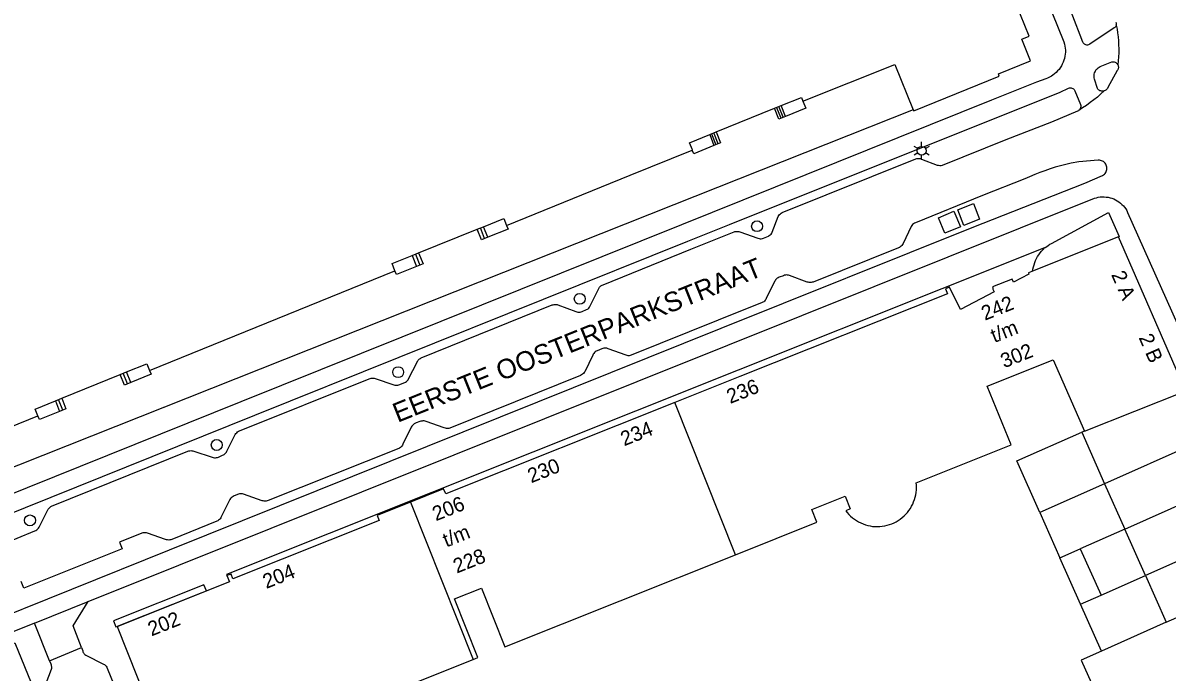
# Model space of a CAD drawing. Extents: x 122462 to 123306, y 485548 to 486417.
# Drawn here: x 122880.1 to 122997.6, y 485615.8 to 485682.5 of the extents above; entities that cross this region are included whole.
import ezdxf

# ---------------------------------------------------------------- set-up
doc = ezdxf.new("R2010")
doc.units = 0
for name, color, linetype in [('B-WE-IE-MEUBILAIR_WEGMEUBILAIR_VERKEERSBORD-S', 7, 'Continuous'), ('Level 1', 7, 'Continuous'), ('Level 10', 7, 'Continuous'), ('Level 11', 7, 'Continuous'), ('Level 17', 7, 'Continuous'), ('Level 19', 7, 'Continuous'), ('Level 30', 7, 'Continuous'), ('Level 31', 7, 'Continuous'), ('Level 33', 7, 'Continuous'), ('Level 4', 7, 'Continuous'), ('Level 42', 7, 'Continuous'), ('Level 50', 7, 'Continuous'), ('Level 53', 7, 'Continuous'), ('N werkgrens', 7, 'Continuous'), ('N-WE-AL-T25', 7, 'Continuous'), ('N-WE-GR-BOOM_DOORWORTELBARE RUIMTE-G', 7, 'Continuous')]:
    doc.layers.add(name, color=color, linetype=linetype)

msp = doc.modelspace()

# ---------------------------------------------------------------- linework, layer by layer
at = {"layer": 'Level 1'}
for p, q in [((122957.29, 485673.74), (122957.98, 485674.02)), ((122951.32, 485671.32), (122957.29, 485673.74)), ((122950.64, 485671.04), (122951.32, 485671.32)), ((122920.72, 485658.89), (122926.73, 485661.31)), ((122926.73, 485661.31), (122927.4, 485661.58)), ((122920.06, 485658.63), (122920.72, 485658.89)), ((122893.07, 485646.8), (122918.29, 485657.06)), ((122884.04, 485643.96), (122890.04, 485646.4)), ((122890.04, 485646.4), (122890.7, 485646.66)), ((122883.39, 485643.69), (122884.04, 485643.96)), ((122989.15, 485640.59), (122988.87, 485640.48)), ((122988.87, 485640.48), (122991.23, 485635.18)), ((122991.23, 485635.18), (122993.3, 485630.53)), ((122993.3, 485630.53), (122988.73, 485628.5)), ((122988.73, 485628.5), (122990.86, 485623.73)), ((122990.86, 485623.73), (122995.42, 485625.76)), ((122995.42, 485625.76), (122997.56, 485620.96)), ((122997.56, 485620.96), (122990.9, 485617.99))]:
    msp.add_line(p, q, dxfattribs=at)
for points in [[(122971.56, 485673.59), (122971.61, 485673.47), (122980.39, 485677.03), (122980.33, 485677.29), (122983.61, 485678.63), (122982.71, 485680.85), (122983.46, 485681.15), (122967.01, 485721.73)], [(122960.21, 485674.47), (122969.65, 485678.23), (122971.56, 485673.59)], [(122957.98, 485674.02), (122960.06, 485674.86), (122960.21, 485674.47)], [(122948.82, 485669.44), (122948.88, 485669.47), (122948.56, 485670.2), (122950.64, 485671.04)], [(122929.77, 485661.71), (122942.47, 485666.87), (122948.82, 485669.44)], [(122927.4, 485661.58), (122929.48, 485662.42), (122929.77, 485661.71)], [(122999.52, 485644.68), (122999.41, 485645.07), (122992.64, 485660.53), (122983.4, 485656.83), (122983.45, 485656.72), (122981.87, 485655.9), (122981.72, 485656.18), (122979.72, 485655.39), (122979.77, 485655.25), (122979.72, 485655.22), (122979.89, 485654.89), (122976.43, 485653.08), (122975.29, 485655.38), (122974.88, 485655.21), (122975.08, 485654.7), (122953.73, 485646.19), (122947.04, 485643.52)], [(122918.29, 485657.06), (122918.01, 485657.8), (122920.06, 485658.63)], [(122890.7, 485646.66), (122892.78, 485647.51), (122893.07, 485646.8)], [(122953.28, 485627.88), (122961.64, 485631.22), (122961.13, 485632.52), (122964.56, 485633.89), (122965.08, 485632.59), (122964.62, 485632.4), (122964.77, 485632.21), (122964.94, 485632.02), (122965.12, 485631.84), (122965.31, 485631.68), (122965.51, 485631.53), (122965.72, 485631.39), (122965.94, 485631.26), (122966.17, 485631.15), (122966.4, 485631.05), (122966.64, 485630.96), (122966.88, 485630.9), (122967.12, 485630.84), (122967.37, 485630.8), (122967.62, 485630.78), (122967.88, 485630.78), (122968.13, 485630.78), (122968.38, 485630.81), (122968.63, 485630.85), (122968.87, 485630.91), (122969.12, 485630.98), (122969.35, 485631.06), (122969.58, 485631.16), (122969.81, 485631.28), (122970.02, 485631.41), (122970.23, 485631.55), (122970.43, 485631.7), (122970.62, 485631.87), (122970.8, 485632.05), (122970.96, 485632.24), (122971.12, 485632.44), (122971.26, 485632.64), (122971.39, 485632.86), (122971.5, 485633.09), (122971.6, 485633.32), (122971.69, 485633.55), (122971.76, 485633.79), (122971.82, 485634.04), (122971.86, 485634.29), (122971.88, 485634.54), (122971.89, 485634.79), (122971.88, 485635.04), (122971.86, 485635.29), (122981.61, 485639.18), (122979.14, 485645.21), (122985.93, 485647.92), (122989.15, 485640.59)], [(122851.26, 485644.48), (122856.38, 485631.91), (122881.6, 485642.15)], [(122881.6, 485642.15), (122881.32, 485642.85), (122883.39, 485643.69)], [(122947.04, 485643.52), (122923.52, 485634.14), (122923.29, 485634.65), (122919.89, 485633.3)], [(122919.89, 485633.3), (122916.47, 485631.93), (122916.68, 485631.42), (122901.64, 485625.43), (122901.44, 485625.9), (122901.02, 485625.75), (122901.29, 485625.11), (122889.73, 485620.51), (122896.03, 485604.67)], [(122926.34, 485617.13), (122926.81, 485617.32), (122924.4, 485623.36), (122927.19, 485624.47), (122929.6, 485618.43), (122953.28, 485627.88)], [(122990.9, 485617.99), (122988.83, 485617.07), (122989.88, 485614.69)], [(122910.21, 485599.41), (122906.33, 485609.15), (122926.34, 485617.13)]]:
    msp.add_lwpolyline(points, dxfattribs=at)
at = {"layer": 'Level 10'}
for points in [[(122985.06, 485659.4), (122985.12, 485659.43), (122985.28, 485659.55), (122985.43, 485659.66), (122985.59, 485659.77), (122985.76, 485659.86), (122991.64, 485663.03), (122992.72, 485660.57), (122983.83, 485657), (122983.86, 485657.23), (122983.91, 485657.45), (122983.97, 485657.67), (122984.04, 485657.89), (122984.13, 485658.1), (122984.23, 485658.31), (122984.34, 485658.51), (122984.47, 485658.7), (122984.61, 485658.89), (122984.75, 485659.07), (122984.91, 485659.23), (122985.06, 485659.4)], [(122889.62, 485620.47), (122889.73, 485620.51), (122898.91, 485624.17), (122898.65, 485624.81), (122889.36, 485621.11), (122889.62, 485620.47)]]:
    msp.add_lwpolyline(points, dxfattribs=at)
at = {"layer": 'Level 11'}
for points in [[(122985.06, 485659.4), (122900.99, 485625.86), (122901.02, 485625.75)], [(122872.24, 485613.64), (122872.05, 485614.14), (122871.41, 485615.7), (122879.24, 485618.85), (122881.89, 485612.29), (122880.32, 485611.66)]]:
    msp.add_lwpolyline(points, dxfattribs=at)
at = {"layer": 'Level 17'}
for p, q in [((122881.24, 485620.86), (122886.77, 485623.08)), ((122882.78, 485616.98), (122881.24, 485620.86)), ((122882.78, 485616.98), (122886.07, 485618.37))]:
    msp.add_line(p, q, dxfattribs=at)
for points in [[(122992.43, 485682.29), (122992.4, 485682.22), (122992.37, 485682.15), (122992.32, 485682.09), (122992.27, 485682.04), (122992.21, 485682), (122989.71, 485680.33), (122989.63, 485680.29), (122989.56, 485680.26), (122989.47, 485680.24), (122989.39, 485680.24), (122989.3, 485680.26), (122989.22, 485680.28), (122989.15, 485680.33), (122989.09, 485680.38), (122989.03, 485680.45), (122988.99, 485680.52), (122988.73, 485681.26), (122987.55, 485684.28), (122982.62, 485696.36), (122971.63, 485723.6)], [(122969.92, 485722.91), (122987.05, 485680.55), (122987.11, 485680.34), (122987.15, 485680.13), (122987.18, 485679.92), (122987.19, 485679.71), (122987.19, 485679.5), (122987.18, 485679.29), (122987.15, 485679.08), (122987.1, 485678.87), (122987.04, 485678.67), (122986.97, 485678.47), (122986.88, 485678.28), (122986.78, 485678.09), (122986.67, 485677.91), (122986.54, 485677.74), (122986.4, 485677.58), (122986.25, 485677.43), (122986.09, 485677.29), (122985.92, 485677.16), (122985.75, 485677.04), (122985.56, 485676.94), (122985.37, 485676.85), (122985.17, 485676.77), (122984.23, 485676.41), (122979.6, 485674.57), (122947.74, 485661.78), (122902.44, 485643.59), (122875, 485632.56)], [(122992.43, 485682.29), (122992.44, 485682.37), (122992.45, 485682.46), (122992.43, 485682.54)], [(122992.43, 485682.29), (122992.5, 485681.88), (122992.56, 485681.48), (122992.61, 485681.07), (122992.65, 485680.66), (122992.67, 485680.25), (122992.68, 485679.85), (122992.68, 485679.43), (122992.66, 485679.03), (122992.63, 485678.62), (122992.58, 485678.21)], [(122991.18, 485675.52), (122991.1, 485675.5), (122991.01, 485675.49), (122990.91, 485675.5), (122990.83, 485675.52), (122990.74, 485675.55), (122990.66, 485675.6), (122990.59, 485675.65), (122990.53, 485675.72), (122990.48, 485675.79), (122990.18, 485676.74), (122990.15, 485676.87), (122990.14, 485676.99), (122990.14, 485677.12), (122990.16, 485677.25), (122990.19, 485677.37), (122990.24, 485677.49), (122990.3, 485677.6), (122990.37, 485677.71), (122990.46, 485677.8), (122990.55, 485677.89), (122990.65, 485677.96), (122990.77, 485678.02), (122991.96, 485678.5), (122992.05, 485678.51), (122992.14, 485678.51), (122992.22, 485678.5), (122992.3, 485678.47), (122992.38, 485678.43), (122992.45, 485678.38), (122992.51, 485678.31), (122992.56, 485678.24), (122992.58, 485678.21)], [(122992.58, 485678.21), (122992.61, 485678.15), (122992.63, 485678.07), (122992.64, 485677.99), (122992.64, 485677.91), (122992.63, 485677.83), (122992.61, 485677.75), (122992.57, 485677.68), (122992.53, 485677.61), (122991.56, 485675.87), (122991.52, 485675.79), (122991.47, 485675.72), (122991.41, 485675.66), (122991.34, 485675.6), (122991.27, 485675.56), (122991.18, 485675.52)], [(122670.95, 485548.32), (122692.67, 485557.02), (122711.42, 485564.49), (122754.65, 485581.72), (122773.72, 485590.03), (122813.3, 485605.92), (122824.15, 485610.27), (122875, 485630.62), (122903.9, 485642.24), (122948.39, 485660.1), (122952.68, 485661.82), (122986.65, 485675.41), (122987.53, 485675.8), (122987.61, 485675.83), (122987.7, 485675.84), (122987.79, 485675.83), (122987.87, 485675.81), (122987.95, 485675.78), (122988.02, 485675.73), (122988.09, 485675.67), (122988.14, 485675.61), (122988.18, 485675.53), (122988.74, 485674.12), (122988.77, 485674.04)], [(122991.18, 485675.52), (122990.84, 485675.21), (122990.48, 485674.9), (122990.12, 485674.6), (122989.74, 485674.32), (122989.36, 485674.04), (122988.97, 485673.78), (122988.57, 485673.52)], [(122988.77, 485674.04), (122988.78, 485673.96), (122988.78, 485673.88), (122988.76, 485673.79), (122988.73, 485673.72), (122988.69, 485673.64), (122988.64, 485673.58), (122988.57, 485673.52)], [(122902.33, 485640.63), (122915.64, 485645.97), (122915.74, 485646), (122915.85, 485646.03), (122915.95, 485646.04), (122916.06, 485646.03), (122916.16, 485646.02), (122916.26, 485645.99), (122918.17, 485645.35), (122918.27, 485645.32), (122918.38, 485645.31), (122918.48, 485645.3), (122918.59, 485645.31), (122918.7, 485645.33), (122918.8, 485645.37), (122919.21, 485645.54), (122919.31, 485645.57), (122919.39, 485645.61), (122919.47, 485645.67), (122919.54, 485645.74), (122919.6, 485645.83), (122920.63, 485647.8), (122920.68, 485647.88), (122920.75, 485647.95), (122920.82, 485648.01), (122920.9, 485648.06), (122920.98, 485648.11), (122934.46, 485653.54), (122934.56, 485653.57), (122934.65, 485653.59), (122934.75, 485653.59), (122934.85, 485653.59), (122934.95, 485653.58), (122935.04, 485653.55), (122936.87, 485652.86), (122936.98, 485652.82), (122937.09, 485652.81), (122937.21, 485652.8), (122937.32, 485652.81), (122937.43, 485652.83), (122937.54, 485652.87), (122937.98, 485653.06), (122938.07, 485653.11), (122938.15, 485653.16), (122938.22, 485653.22), (122938.28, 485653.3), (122938.33, 485653.38), (122938.37, 485653.46), (122939.24, 485655.22), (122939.27, 485655.3), (122939.32, 485655.38), (122939.38, 485655.45), (122939.44, 485655.51), (122939.51, 485655.55), (122939.6, 485655.59), (122939.68, 485655.61), (122948.71, 485659.26), (122953.14, 485661.04), (122953.23, 485661.07), (122953.33, 485661.09), (122953.43, 485661.1), (122953.53, 485661.1), (122953.62, 485661.08), (122953.72, 485661.05), (122955.6, 485660.39), (122955.71, 485660.36), (122955.83, 485660.35), (122955.94, 485660.35), (122956.05, 485660.37), (122956.16, 485660.41), (122956.67, 485660.62), (122956.76, 485660.68), (122956.86, 485660.75), (122956.94, 485660.83), (122957.01, 485660.91), (122957.06, 485661.01), (122957.69, 485662.63), (122957.75, 485662.73), (122957.81, 485662.82), (122957.9, 485662.9), (122957.99, 485662.97), (122958.08, 485663.03), (122971.84, 485668.54), (122971.93, 485668.57), (122972.03, 485668.59), (122972.12, 485668.59), (122972.22, 485668.58), (122972.31, 485668.57), (122972.41, 485668.53), (122974.03, 485667.91), (122974.17, 485667.89), (122974.3, 485667.88), (122974.43, 485667.88), (122974.57, 485667.89), (122981.12, 485670.52), (122985.79, 485672.34), (122988.49, 485673.48), (122988.57, 485673.52)], [(122875, 485620.31), (122895.12, 485628.4), (122951.82, 485651.16), (122977.6, 485661.5), (122989.19, 485666.05), (122991.01, 485666.85), (122991.11, 485666.91), (122991.2, 485666.98), (122991.28, 485667.06), (122991.34, 485667.15), (122991.39, 485667.25), (122991.43, 485667.36), (122991.46, 485667.47), (122991.46, 485667.58), (122991.46, 485667.69), (122991.43, 485667.81), (122991.4, 485667.91), (122991.34, 485668.01), (122991.28, 485668.11), (122991.2, 485668.19), (122991.11, 485668.26), (122991.02, 485668.32), (122990.91, 485668.36), (122990.8, 485668.39), (122990.69, 485668.41), (122990.58, 485668.41), (122988.57, 485668.24), (122987.78, 485668.1), (122987.24, 485667.97), (122986.69, 485667.83), (122986.15, 485667.68), (122985.62, 485667.51), (122985.09, 485667.33), (122984.56, 485667.14), (122984.04, 485666.93), (122983.52, 485666.71), (122983.01, 485666.48), (122978.69, 485664.8), (122971.78, 485661.99), (122971.68, 485661.93), (122971.58, 485661.87), (122971.49, 485661.79), (122971.42, 485661.7), (122971.36, 485661.61), (122970.51, 485659.85), (122970.46, 485659.75), (122970.39, 485659.66), (122970.32, 485659.58), (122970.23, 485659.51), (122970.14, 485659.45), (122970.04, 485659.4), (122961.27, 485655.9), (122961.17, 485655.87), (122961.07, 485655.85), (122960.96, 485655.84), (122960.86, 485655.85), (122960.76, 485655.87), (122960.66, 485655.9), (122958.84, 485656.56), (122958.74, 485656.59), (122958.63, 485656.61), (122958.53, 485656.62), (122958.42, 485656.61), (122958.31, 485656.59), (122958.21, 485656.55), (122957.77, 485656.38), (122957.67, 485656.34), (122957.58, 485656.28), (122957.49, 485656.21), (122957.41, 485656.12), (122957.35, 485656.03), (122957.29, 485655.94), (122956.45, 485654.19), (122956.4, 485654.1), (122956.34, 485654.02), (122956.28, 485653.94), (122956.2, 485653.88), (122956.11, 485653.82), (122956.02, 485653.78), (122951.51, 485651.97), (122942.57, 485648.37), (122942.47, 485648.34), (122942.36, 485648.33), (122942.25, 485648.33), (122942.14, 485648.35), (122942.04, 485648.38)], [(122886.77, 485623.08), (122952.5, 485649.41), (122990.19, 485664.5), (122990.38, 485664.56), (122990.58, 485664.61), (122990.78, 485664.64), (122990.98, 485664.65), (122991.19, 485664.65), (122991.39, 485664.63), (122991.59, 485664.6), (122991.79, 485664.56), (122991.98, 485664.5), (122992.17, 485664.43), (122992.35, 485664.34), (122992.53, 485664.24), (122992.7, 485664.13), (122992.86, 485664.01), (122993.01, 485663.87), (122993.15, 485663.72), (122993.28, 485663.57), (122993.4, 485663.4), (122993.5, 485663.23), (122993.59, 485663.05), (122999.28, 485650.33)], [(122942.04, 485648.38), (122940.19, 485649.05), (122940.08, 485649.09), (122939.97, 485649.1), (122939.86, 485649.11), (122939.75, 485649.1), (122939.64, 485649.08), (122939.54, 485649.04), (122939.06, 485648.83), (122938.97, 485648.78), (122938.88, 485648.72), (122938.8, 485648.65), (122938.73, 485648.57), (122938.67, 485648.49), (122938.62, 485648.39), (122937.8, 485646.69), (122937.74, 485646.59), (122937.66, 485646.5), (122937.57, 485646.43), (122937.47, 485646.36), (122937.36, 485646.31), (122923.94, 485640.9), (122923.82, 485640.87), (122923.71, 485640.86), (122923.59, 485640.86), (122923.47, 485640.88), (122923.36, 485640.91), (122921.49, 485641.58), (122921.38, 485641.61), (122921.28, 485641.63), (122921.17, 485641.63), (122921.07, 485641.62), (122920.96, 485641.61), (122920.86, 485641.57), (122920.46, 485641.42), (122920.35, 485641.37), (122920.26, 485641.32), (122920.17, 485641.24), (122920.09, 485641.17), (122920.03, 485641.08), (122919.97, 485640.98), (122919.1, 485639.23), (122919.05, 485639.14), (122919, 485639.05), (122918.93, 485638.98), (122918.85, 485638.91), (122918.77, 485638.85), (122918.68, 485638.81), (122905.27, 485633.45), (122905.16, 485633.42), (122905.06, 485633.39), (122904.95, 485633.39), (122904.84, 485633.39), (122904.73, 485633.41), (122904.63, 485633.44), (122902.74, 485634.12), (122902.63, 485634.15), (122902.53, 485634.16), (122902.43, 485634.16), (122902.32, 485634.14), (122902.22, 485634.11), (122901.75, 485633.93), (122901.65, 485633.88), (122901.55, 485633.81), (122901.46, 485633.74), (122901.38, 485633.66), (122901.31, 485633.56), (122900.44, 485631.77), (122900.38, 485631.68), (122900.32, 485631.59), (122900.25, 485631.51), (122900.17, 485631.44), (122900.09, 485631.38), (122899.99, 485631.33), (122895.36, 485629.47), (122895.26, 485629.43), (122895.15, 485629.41), (122895.04, 485629.4), (122894.93, 485629.41), (122894.82, 485629.42), (122894.72, 485629.45), (122892.86, 485630.12), (122892.74, 485630.14), (122892.62, 485630.15), (122892.51, 485630.15), (122892.39, 485630.13), (122892.28, 485630.09), (122889.97, 485629.17), (122890.26, 485628.48), (122880.15, 485624.45), (122879.86, 485625.15)], [(122877.62, 485628.85), (122881.28, 485630.34), (122881.39, 485630.39), (122881.49, 485630.46), (122881.57, 485630.54), (122881.65, 485630.62), (122881.72, 485630.72), (122882.66, 485632.58), (122882.71, 485632.65), (122882.77, 485632.72), (122882.84, 485632.79), (122882.91, 485632.84), (122883, 485632.88), (122897.01, 485638.51), (122897.11, 485638.55), (122897.21, 485638.57), (122897.31, 485638.58), (122897.41, 485638.57), (122897.51, 485638.56), (122897.61, 485638.53), (122899.52, 485637.9), (122899.62, 485637.87), (122899.73, 485637.85), (122899.84, 485637.85), (122899.95, 485637.86), (122900.05, 485637.88), (122900.15, 485637.92), (122900.57, 485638.1), (122900.66, 485638.14), (122900.75, 485638.2), (122900.83, 485638.27), (122900.9, 485638.34), (122900.97, 485638.43), (122901.02, 485638.52), (122901.88, 485640.24), (122901.95, 485640.33), (122902.03, 485640.42), (122902.12, 485640.5), (122902.22, 485640.57), (122902.33, 485640.63)], [(122886.07, 485618.37), (122885.22, 485620.57), (122886.77, 485623.08)], [(122881.24, 485620.86), (122875, 485618.36), (122865.64, 485614.63), (122817.65, 485595.39), (122809.99, 485592.31), (122772.82, 485577.43), (122769, 485575.82)], [(122886.07, 485618.37), (122886.2, 485618.02), (122886.22, 485617.93), (122886.25, 485617.85), (122886.3, 485617.77), (122886.36, 485617.7), (122886.43, 485617.64), (122886.51, 485617.59), (122888.34, 485616.66), (122888.44, 485616.6), (122888.53, 485616.52), (122888.61, 485616.44), (122888.67, 485616.35), (122888.72, 485616.24), (122891.92, 485608.36)], [(122882.78, 485616.98), (122882.91, 485616.67), (122882.95, 485616.59), (122882.97, 485616.49), (122882.99, 485616.4), (122883, 485616.3), (122882.99, 485616.2), (122882.97, 485616.11), (122882.23, 485614.23)]]:
    msp.add_lwpolyline(points, dxfattribs=at)
at = {"layer": 'Level 19'}
for p, q in [((122991.23, 485635.18), (122984.57, 485632.22)), ((122984.57, 485632.22), (122986.64, 485627.57)), ((122986.64, 485627.57), (122988.73, 485628.5)), ((122988.76, 485622.8), (122986.64, 485627.57)), ((122988.76, 485622.8), (122990.86, 485623.73)), ((122990.9, 485617.99), (122988.76, 485622.8))]:
    msp.add_line(p, q, dxfattribs=at)
msp.add_lwpolyline([(122984.57, 485632.22), (122982.21, 485637.52), (122988.87, 485640.48)], dxfattribs=at)
at = {"layer": 'Level 30'}
for p, q in [((122958.43, 485672.91), (122957.98, 485674.02)), ((122950.64, 485671.04), (122951.05, 485669.91)), ((122927.84, 485660.49), (122927.4, 485661.58)), ((122920.06, 485658.63), (122920.52, 485657.49)), ((122891.14, 485645.59), (122890.7, 485646.66)), ((122883.39, 485643.69), (122883.83, 485642.61))]:
    msp.add_line(p, q, dxfattribs=at)
for points in [[(122960.21, 485674.47), (122960.51, 485673.75), (122958.43, 485672.91)], [(122951.05, 485669.91), (122949.01, 485669.07), (122948.82, 485669.44)], [(122929.77, 485661.71), (122929.92, 485661.33), (122927.84, 485660.49)], [(122920.52, 485657.49), (122918.45, 485656.66), (122918.29, 485657.06)], [(122893.07, 485646.8), (122893.22, 485646.43), (122891.14, 485645.59)], [(122883.83, 485642.61), (122881.76, 485641.77), (122881.6, 485642.15)]]:
    msp.add_lwpolyline(points, dxfattribs=at)
at = {"layer": 'Level 31'}
for points in [[(122958.43, 485672.91), (122957.75, 485672.63), (122957.29, 485673.74)], [(122951.32, 485671.32), (122951.74, 485670.19), (122951.05, 485669.91)], [(122927.84, 485660.49), (122927.17, 485660.22), (122926.73, 485661.31)], [(122920.72, 485658.89), (122921.18, 485657.76), (122920.52, 485657.49)], [(122891.14, 485645.59), (122890.48, 485645.32), (122890.04, 485646.4)], [(122884.04, 485643.96), (122884.48, 485642.87), (122883.83, 485642.61)]]:
    msp.add_lwpolyline(points, dxfattribs=at)
at = {"layer": 'Level 33'}
for p, q in [((122957.97, 485672.72), (122957.52, 485673.84)), ((122958.2, 485672.82), (122957.75, 485673.93)), ((122950.83, 485671.12), (122951.28, 485670)), ((122951.5, 485670.09), (122951.05, 485671.21)), ((122927.51, 485660.36), (122927.07, 485661.45)), ((122920.39, 485658.76), (122920.85, 485657.62)), ((122890.81, 485645.45), (122890.37, 485646.53)), ((122884.15, 485642.74), (122883.71, 485643.82))]:
    msp.add_line(p, q, dxfattribs=at)
at = {"layer": 'Level 4'}
for p, q in [((122989.15, 485640.59), (122999.52, 485644.68)), ((122953.28, 485627.88), (122947.04, 485643.52)), ((123001.75, 485639.86), (122991.23, 485635.18)), ((122993.3, 485630.53), (123003.82, 485635.21)), ((122919.89, 485633.3), (122926.34, 485617.13)), ((123005.92, 485630.43), (122995.42, 485625.76)), ((122997.56, 485620.96), (123008.02, 485625.61))]:
    msp.add_line(p, q, dxfattribs=at)
at = {"layer": 'Level 42'}
for points in [[(122976.77, 485661.71), (122976.13, 485663.32), (122977.74, 485663.96), (122978.38, 485662.36), (122976.77, 485661.71)], [(122974.82, 485660.9), (122974.15, 485662.49), (122975.74, 485663.16), (122976.41, 485661.57), (122974.82, 485660.9)]]:
    msp.add_lwpolyline(points, dxfattribs=at)
at = {"layer": 'Level 50'}
for p, q in [((122972.42, 485669.83), (122972.42, 485670.28)), ((122972.03, 485669.61), (122971.64, 485669.83)), ((122972.03, 485669.16), (122971.64, 485668.93)), ((122973.2, 485669.83), (122972.81, 485669.61)), ((122973.2, 485668.93), (122972.81, 485669.16)), ((122972.42, 485668.48), (122972.42, 485668.93))]:
    msp.add_line(p, q, dxfattribs=at)
msp.add_circle((122972.42, 485669.38), 0.45, dxfattribs=at)
at = {"layer": 'Level 53'}
for centre in [(122955.51, 485661.63), (122937.28, 485654.17), (122918.62, 485646.64), (122899.97, 485639.16), (122880.78, 485631.41)]:
    msp.add_circle(centre, 0.56, dxfattribs=at)
at = {"layer": 'N werkgrens'}
msp.add_lwpolyline([(122971.56, 485673.59), (122946.96, 485663.82), (122842.05, 485622.18)], dxfattribs=at)
at = {"layer": 'N-WE-AL-T25'}
msp.add_line((122995.42, 485625.76), (122993.3, 485630.53), dxfattribs=at)

# ---------------------------------------------------------------- texts
at = {"layer": 'B-WE-IE-MEUBILAIR_WEGMEUBILAIR_VERKEERSBORD-S'}
for s, rotation, p in [('2 A', 293.648, (122991.88, 485656.66)), ('242', 21.7527, (122978.92, 485651.92)), ('t/m', 21.7527, (122979.89, 485649.63)), ('2 B', 293.6606, (122994.7, 485650.2)), ('302', 21.7527, (122980.9, 485647.03)), ('236', 21.7359, (122952.74, 485643.37)), ('234', 21.7325, (122941.84, 485639.02)), ('230', 21.7365, (122932.29, 485635.22)), ('206', 21.7332, (122922.5, 485631.32)), ('t/m', 21.7332, (122923.57, 485628.63)), ('228', 21.7332, (122924.64, 485625.95)), ('204', 21.7217, (122905.07, 485624.37)), ('202', 21.7192, (122893.26, 485619.49))]:
    msp.add_text(s, height=1.5, rotation=rotation, dxfattribs=at).set_placement(p)
at = {"layer": 'N-WE-GR-BOOM_DOORWORTELBARE RUIMTE-G'}
msp.add_text('EERSTE OOSTERPARKSTRAAT', height=2, rotation=21.945, dxfattribs=at).set_placement((122918.57, 485641.43))

doc.saveas('drawing.dxf')
